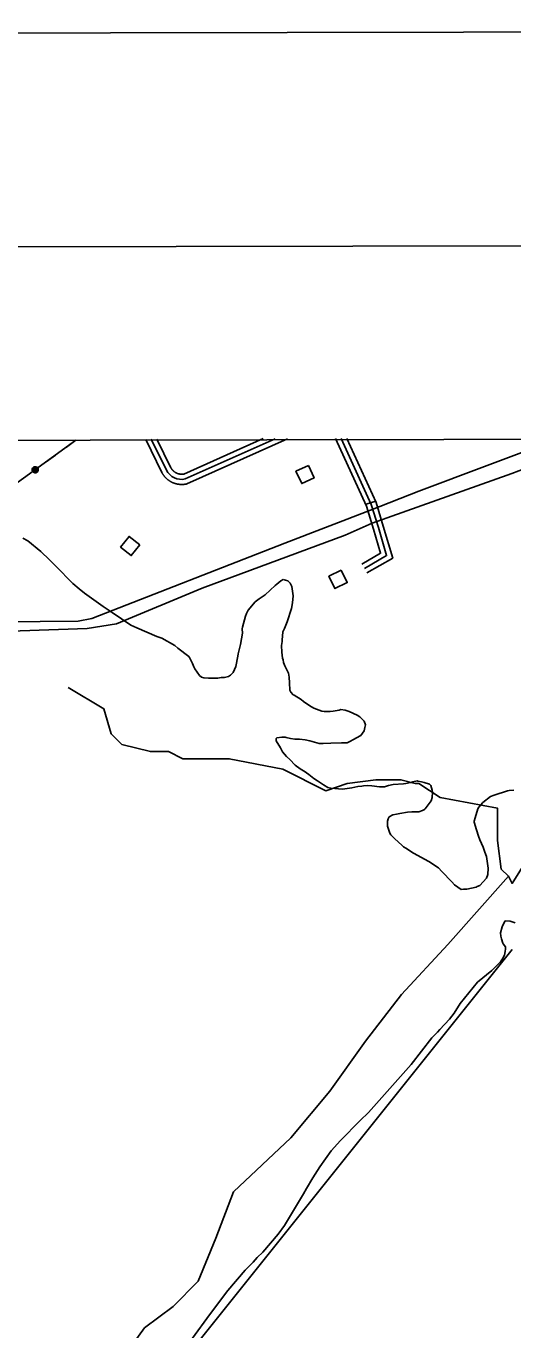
# Model space of a CAD drawing. Extents: x 3329332 to 3367211, y 631066 to 656469.
# Drawn here: x 3356006 to 3357430, y 652074 to 655886 of the extents above; entities that cross this region are included whole.
import ezdxf

# ---------------------------------------------------------------- set-up
doc = ezdxf.new("R2010")
doc.units = 0
for name, color, linetype in [('G-ANNO-NPLT', 7, 'Continuous'), ('V-ANNO-SYMB', 7, 'Continuous'), ('V-BLDG-OTLN', 7, 'Continuous'), ('V-GRID-FRAM', 7, 'Continuous'), ('V-ROAD-CNTR', 7, 'Continuous'), ('V-SITE-VEGE', 7, 'Continuous'), ('V-TOPO-SHOR', 7, 'Continuous'), ('V-UTIL-LINE', 7, 'Continuous')]:
    doc.layers.add(name, color=color, linetype=linetype)

msp = doc.modelspace()

# ---------------------------------------------------------------- linework, layer by layer
at = {"layer": 'G-ANNO-NPLT'}
msp.add_lwpolyline([(3329960.6, 631649.7), (3366627.2, 631719), (3366581.6, 655885.6), (3329915, 655816.3)], close=True, dxfattribs=at)
at = {"layer": 'V-ANNO-SYMB'}
msp.add_lwpolyline([(3332709.6, 632280), (3365792.7, 632342.5), (3365749.4, 655259), (3332666.3, 655196.5), (3332709.6, 632280)], dxfattribs=at)
at = {"layer": 'V-BLDG-OTLN'}
for points in [[(3356831.8, 654600.9), (3356795.4, 654584.3), (3356812.1, 654547.9), (3356848.4, 654564.6)], [(3356338.6, 654368.7), (3356307.3, 654393.6), (3356282.4, 654362.3), (3356313.6, 654337.4)], [(3356927.9, 654294.6), (3356891.9, 654277), (3356909.5, 654241.1), (3356945.5, 654258.7)]]:
    msp.add_lwpolyline(points, close=True, dxfattribs=at)
at = {"layer": 'V-GRID-FRAM'}
msp.add_lwpolyline([(3333429.9, 654632), (3364987.9, 654691.7), (3365030.2, 636507.7), (3333456.4, 636448), (3333429.9, 654632)], dxfattribs=at)
at = {"layer": 'V-ROAD-CNTR'}
msp.add_line((3357029.4, 654496.9), (3357000.8, 654488), dxfattribs=at)
for points in [[(3356355.8, 654676.9), (3356403, 654580.4), (3356403.6, 654579.2), (3356404.2, 654578.2), (3356404.8, 654577.2), (3356405.4, 654576.3), (3356406, 654575.3), (3356406.6, 654574.3), (3356407.3, 654573.4), (3356408, 654572.4), (3356408.7, 654571.5), (3356409.4, 654570.6), (3356410.1, 654569.7), (3356410.8, 654568.8), (3356411.6, 654567.9), (3356412.3, 654567.1), (3356413.1, 654566.3), (3356413.9, 654565.4), (3356414.7, 654564.6), (3356415.5, 654563.8), (3356416.4, 654563), (3356417.2, 654562.2), (3356418.1, 654561.5), (3356419, 654560.7), (3356419.8, 654560), (3356420.7, 654559.3), (3356421.7, 654558.6), (3356422.6, 654557.9), (3356423.5, 654557.2), (3356424.5, 654556.6), (3356425.5, 654555.9), (3356426.4, 654555.3), (3356427.4, 654554.8), (3356428.4, 654554.2), (3356429.4, 654553.6), (3356430.4, 654553.1), (3356431.4, 654552.5), (3356432.5, 654552), (3356433.5, 654551.5), (3356434.5, 654551.1), (3356435.6, 654550.6), (3356436.7, 654550.2), (3356437.7, 654549.7), (3356438.8, 654549.3), (3356439.9, 654549), (3356441, 654548.6), (3356442.1, 654548.3), (3356443.2, 654547.9), (3356444.3, 654547.6), (3356445.4, 654547.3), (3356446.5, 654547.1), (3356447.7, 654546.8), (3356448.8, 654546.6), (3356449.9, 654546.4), (3356451.1, 654546.2), (3356452.2, 654546.1), (3356453.3, 654545.9), (3356454.5, 654545.8), (3356455.6, 654545.7), (3356456.8, 654545.6), (3356457.9, 654545.5), (3356459.1, 654545.5), (3356460.2, 654545.4), (3356461.4, 654545.4), (3356462.5, 654545.4), (3356463.7, 654545.5), (3356464.8, 654545.5), (3356466, 654545.6), (3356467.1, 654545.7), (3356468.2, 654545.8), (3356469.4, 654545.9), (3356470.6, 654546.1), (3356471.7, 654546.3), (3356472.8, 654546.5), (3356473.9, 654546.7), (3356476.1, 654547.1), (3356771.1, 654679.2)], [(3356371.7, 654678.4), (3356416.3, 654587.3)], [(3356388.6, 654678.1), (3356429.6, 654594.2), (3356429.8, 654593.8), (3356430.1, 654593.3), (3356430.4, 654592.7), (3356430.8, 654592.2), (3356431.1, 654591.7), (3356431.5, 654591.2), (3356431.8, 654590.6), (3356432.2, 654590.2), (3356432.5, 654589.7), (3356432.9, 654589.2), (3356433.3, 654588.6), (3356433.7, 654588.2), (3356434.1, 654587.7), (3356434.5, 654587.3), (3356435, 654586.8), (3356435.4, 654586.3), (3356435.9, 654585.9), (3356436.3, 654585.4), (3356436.7, 654585), (3356437.2, 654584.6), (3356437.7, 654584.2), (3356438.2, 654583.8), (3356438.7, 654583.4), (3356439.1, 654583), (3356439.6, 654582.6), (3356440.2, 654582.2), (3356440.7, 654581.9), (3356441.2, 654581.5), (3356441.7, 654581.2), (3356442.2, 654580.8), (3356442.8, 654580.5), (3356443.3, 654580.2), (3356443.8, 654579.9), (3356444.4, 654579.6), (3356445, 654579.3), (3356445.5, 654579), (3356446.1, 654578.7), (3356446.7, 654578.5), (3356447.2, 654578.3), (3356447.8, 654578), (3356448.4, 654577.8), (3356449, 654577.6), (3356449.6, 654577.3), (3356450.2, 654577.2), (3356450.8, 654577), (3356451.4, 654576.8), (3356452, 654576.6), (3356452.6, 654576.5), (3356453.2, 654576.3), (3356453.8, 654576.2), (3356454.4, 654576.1), (3356455, 654576), (3356455.7, 654575.9), (3356456.3, 654575.8), (3356456.9, 654575.7), (3356457.5, 654575.6), (3356458.2, 654575.6), (3356458.8, 654575.5), (3356459.4, 654575.5), (3356460, 654575.5), (3356460.7, 654575.4), (3356461.3, 654575.4), (3356461.9, 654575.4), (3356462.5, 654575.5), (3356463.2, 654575.5), (3356463.8, 654575.5), (3356464.4, 654575.6), (3356465, 654575.6), (3356465.6, 654575.7), (3356466.3, 654575.8), (3356466.9, 654575.9), (3356467.5, 654576), (3356468.1, 654576.1), (3356466.9, 654575.9), (3356699.4, 654680)], [(3356471.5, 654561.5), (3356734.2, 654679.1)], [(3356911.1, 654679.4), (3357001.6, 654481.7), (3357022.2, 654414.9), (3357042.9, 654344.5), (3356988.2, 654312.9)], [(3356927.6, 654679.5), (3357015.6, 654487), (3357036.5, 654419.2), (3357060.6, 654337.4), (3356995.7, 654299.9)], [(3356944.1, 654679.5), (3357029.7, 654492.4), (3357050.9, 654423.5), (3357078.4, 654330.3), (3357003.2, 654286.9)]]:
    msp.add_lwpolyline(points, dxfattribs=at)
msp.add_arc((3356461.2, 654611.3), 50.9, 208.1758, 281.7315, dxfattribs=at)
at = {"layer": 'V-SITE-VEGE'}
for p, q in [((3355996.1, 654388.3), (3356010.5, 654380.9)), ((3356010.5, 654380.9), (3356048.5, 654349.3)), ((3356048.5, 654349.3), (3356074.1, 654325.2)), ((3356074.1, 654325.2), (3356092.5, 654306.3)), ((3356092.5, 654306.3), (3356142.7, 654255.8)), ((3356142.7, 654255.8), (3356161.2, 654240.1)), ((3356739, 654253.6), (3356751.6, 654263.8)), ((3356751.6, 654263.8), (3356757.9, 654267.9)), ((3356757.9, 654267.9), (3356771.3, 654263.6)), ((3356771.3, 654263.6), (3356778.5, 654257.2)), ((3356778.5, 654257.2), (3356783.6, 654246.8)), ((3356161.2, 654240.1), (3356176.6, 654227.4)), ((3356176.6, 654227.4), (3356231.1, 654188.4)), ((3356687.7, 654210.7), (3356705.5, 654222.9)), ((3356705.5, 654222.9), (3356734.9, 654250.5)), ((3356734.9, 654250.5), (3356739, 654253.6)), ((3356783.6, 654246.8), (3356787.4, 654219.8)), ((3356787.4, 654219.8), (3356785, 654199.1)), ((3356231.1, 654188.4), (3356240.4, 654183.1)), ((3356240.4, 654183.1), (3356257.8, 654171.4)), ((3356655.1, 654177.9), (3356676.2, 654202.5)), ((3356676.2, 654202.5), (3356687.7, 654210.7)), ((3356782.8, 654182.5), (3356769.8, 654144.3)), ((3356785, 654199.1), (3356782.8, 654182.5)), ((3356257.8, 654171.4), (3356312.3, 654134.5)), ((3356639, 654128.3), (3356647.7, 654160.4)), ((3356647.7, 654160.4), (3356650.9, 654168.6)), ((3356650.9, 654168.6), (3356655.1, 654177.9)), ((3356769.8, 654144.3), (3356762.3, 654124.7)), ((3356312.3, 654134.5), (3356329.9, 654125.9)), ((3356329.9, 654125.9), (3356388.7, 654101.4)), ((3356633.1, 654077.6), (3356638.7, 654110.7)), ((3356637.9, 654123.1), (3356639, 654128.3)), ((3356638.7, 654110.7), (3356637.9, 654123.1)), ((3356757, 654114.4), (3356754.6, 654090.6)), ((3356762.3, 654124.7), (3356757, 654114.4)), ((3356388.7, 654101.4), (3356403.1, 654096)), ((3356403.1, 654096), (3356441.2, 654074.8)), ((3356441.2, 654074.8), (3356449.4, 654066.4)), ((3356449.4, 654066.4), (3356482.3, 654042.1)), ((3356626.6, 654050.7), (3356633.1, 654077.6)), ((3356754.6, 654086.4), (3356753.4, 654075)), ((3356753.4, 654075), (3356754.2, 654055.3)), ((3356754.6, 654090.6), (3356754.6, 654086.4)), ((3356482.3, 654042.1), (3356484.4, 654040)), ((3356484.4, 654040), (3356492.4, 654022.3)), ((3356619.9, 654013.4), (3356625.5, 654043.4)), ((3356625.5, 654043.4), (3356626.6, 654050.7)), ((3356754.2, 654055.3), (3356756.1, 654037.7)), ((3356756.1, 654037.7), (3356758.1, 654032.4)), ((3356758.1, 654032.4), (3356759, 654025.2)), ((3356492.4, 654022.3), (3356496.5, 654011.9)), ((3356496.5, 654011.9), (3356499.5, 654006.6)), ((3356499.5, 654006.6), (3356512.7, 653986.8)), ((3356604, 653987.7), (3356611.4, 653995.9)), ((3356611.4, 653995.9), (3356619.9, 654013.4)), ((3356759, 654025.2), (3356763, 654014.8)), ((3356763, 654014.8), (3356773.1, 653993.9)), ((3356773.1, 653993.9), (3356774.1, 653987.7)), ((3356512.7, 653986.8), (3356518.9, 653982.5)), ((3356518.9, 653982.5), (3356526.1, 653980.4)), ((3356526.1, 653980.4), (3356539.6, 653979.2)), ((3356539.6, 653979.2), (3356566.6, 653978.8)), ((3356566.6, 653978.8), (3356577, 653980.8)), ((3356577, 653980.8), (3356586.3, 653980.7)), ((3356586.3, 653980.7), (3356597.7, 653983.6)), ((3356597.7, 653983.6), (3356604, 653987.7)), ((3356774.1, 653987.7), (3356775.1, 653982.5)), ((3356775.1, 653982.5), (3356776.9, 653965.8)), ((3356776.9, 653965.8), (3356777.7, 653944.1)), ((3356777.7, 653944.1), (3356780.7, 653937.8)), ((3356780.7, 653937.8), (3356786.9, 653930.5)), ((3356786.9, 653930.5), (3356790, 653929.4)), ((3356790, 653929.4), (3356810.6, 653916.7)), ((3356810.6, 653916.7), (3356817.7, 653911.4)), ((3356817.7, 653911.4), (3356836.3, 653898.7)), ((3356836.3, 653898.7), (3356847.6, 653891.3)), ((3356847.6, 653891.3), (3356871.3, 653882.7)), ((3356871.3, 653882.7), (3356877.5, 653881.6)), ((3356877.5, 653881.6), (3356895.2, 653881.4)), ((3356895.2, 653881.4), (3356904.5, 653882.3)), ((3356904.5, 653882.3), (3356922.2, 653885.2)), ((3356922.2, 653885.2), (3356926.3, 653887.2)), ((3356926.3, 653887.2), (3356939.8, 653886)), ((3356939.8, 653886), (3356951.2, 653881.7)), ((3356951.2, 653881.7), (3356974.9, 653871.1)), ((3356974.9, 653871.1), (3356982.1, 653865.8)), ((3356982.1, 653865.8), (3356988.2, 653860.5)), ((3356988.2, 653860.5), (3356995.4, 653853.2)), ((3356995.4, 653853.2), (3356998.4, 653842.8)), ((3356998.4, 653842.8), (3356997.2, 653834.5)), ((3356737.6, 653802.5), (3356737.5, 653796.2)), ((3356739.7, 653804.5), (3356737.6, 653802.5)), ((3356754.2, 653806.4), (3356739.7, 653804.5)), ((3356763.5, 653806.3), (3356754.2, 653806.4)), ((3356766.6, 653805.2), (3356763.5, 653806.3)), ((3356779.1, 653803), (3356766.6, 653805.2)), ((3356792.5, 653800.7), (3356779.1, 653803)), ((3356806, 653800.6), (3356792.5, 653800.7)), ((3356822.6, 653799.3), (3356806, 653800.6)), ((3356836, 653796.1), (3356822.6, 653799.3)), ((3356961.5, 653798.6), (3356955.3, 653794.6)), ((3356985.6, 653811.8), (3356961.5, 653798.6)), ((3356995.1, 653825.2), (3356985.6, 653811.8)), ((3356997.2, 653834.5), (3356995.1, 653825.2)), ((3356737.5, 653796.2), (3356749.7, 653775.4)), ((3356749.7, 653775.4), (3356755.8, 653763.9)), ((3356755.8, 653763.9), (3356768, 653750.2)), ((3356862.9, 653788.5), (3356836, 653796.1)), ((3356875.3, 653788.3), (3356862.9, 653788.5)), ((3356897.1, 653789.1), (3356875.3, 653788.3)), ((3356928.2, 653789.7), (3356897.1, 653789.1)), ((3356944.8, 653790.5), (3356928.2, 653789.7)), ((3356955.3, 653794.6), (3356944.8, 653790.5)), ((3356768, 653750.2), (3356777.3, 653741.8)), ((3356777.3, 653741.8), (3356792.6, 653725)), ((3356792.6, 653725), (3356796.7, 653721.9)), ((3356796.7, 653721.9), (3356811.1, 653712.4)), ((3356811.1, 653712.4), (3356819.3, 653707.1)), ((3356819.3, 653707.1), (3356832.7, 653697.6)), ((3356832.7, 653697.6), (3356848.1, 653686)), ((3356848.1, 653686), (3356858.4, 653678.6)), ((3356858.4, 653678.6), (3356875.9, 653667)), ((3356875.9, 653667), (3356888.2, 653659.5)), ((3356888.2, 653659.5), (3356897.5, 653657.4)), ((3356897.5, 653657.4), (3356931.7, 653654.9)), ((3356931.7, 653654.9), (3356958.8, 653658.7)), ((3356958.8, 653658.7), (3356976.4, 653662.6)), ((3356976.4, 653662.6), (3356987.9, 653663.5)), ((3356987.9, 653663.5), (3356993, 653664.5)), ((3356993, 653664.5), (3357003.4, 653665.4)), ((3357003.4, 653665.4), (3357016.9, 653664.2)), ((3357016.9, 653664.2), (3357039.7, 653661.8)), ((3357039.7, 653661.8), (3357054.2, 653661.6)), ((3357054.2, 653661.6), (3357065.7, 653665.6)), ((3357065.7, 653665.6), (3357080.2, 653668.6)), ((3357080.2, 653668.6), (3357110.3, 653670.3)), ((3357110.3, 653670.3), (3357116.5, 653671.2)), ((3357116.5, 653671.2), (3357130.1, 653674.2)), ((3357130.1, 653674.2), (3357137.4, 653676.1)), ((3357137.4, 653676.1), (3357149.8, 653679.1)), ((3357149.8, 653679.1), (3357151.9, 653678)), ((3357151.9, 653678), (3357162.2, 653675.8)), ((3357162.2, 653675.8), (3357170.5, 653673.7)), ((3357170.5, 653673.7), (3357186, 653669.3)), ((3357186, 653669.3), (3357190.1, 653665.1)), ((3357190.1, 653665.1), (3357194.1, 653651.6)), ((3357195, 653645.3), (3357193.8, 653629.8)), ((3357194.1, 653651.6), (3357195, 653645.3)), ((3357375.4, 653636.9), (3357413.9, 653649.9)), ((3357413.9, 653649.9), (3357419.1, 653650.8)), ((3357419.1, 653650.8), (3357432.6, 653651.7)), ((3357190.6, 653620.5), (3357173.7, 653596.9)), ((3357193.8, 653629.8), (3357190.6, 653620.5)), ((3357330.4, 653602.2), (3357341.9, 653615.5)), ((3357341.9, 653615.5), (3357365, 653632.9)), ((3357365, 653632.9), (3357375.4, 653636.9)), ((3357067.6, 653573.3), (3357065.5, 653568.1)), ((3357079.1, 653579.4), (3357067.6, 653573.3)), ((3357089.5, 653581.3), (3357079.1, 653579.4)), ((3357098.9, 653583.3), (3357089.5, 653581.3)), ((3357121.7, 653587.1), (3357098.9, 653583.3)), ((3357134.2, 653588), (3357121.7, 653587.1)), ((3357146.6, 653587.9), (3357134.2, 653588)), ((3357154.9, 653588.8), (3357146.6, 653587.9)), ((3357165.3, 653591.8), (3357154.9, 653588.8)), ((3357171.6, 653594.8), (3357165.3, 653591.8)), ((3357173.7, 653596.9), (3357171.6, 653594.8)), ((3357316.4, 653560.9), (3357319.6, 653571.2)), ((3357319.6, 653571.2), (3357327.2, 653597)), ((3357327.2, 653597), (3357330.4, 653602.2)), ((3357063.3, 653560.9), (3357063.1, 653546.4)), ((3357063.1, 653546.4), (3357070.1, 653525.6)), ((3357065.5, 653568.1), (3357063.3, 653560.9)), ((3357316.3, 653557.8), (3357316.4, 653560.9)), ((3357323.3, 653535.9), (3357316.3, 653557.8)), ((3357329.3, 653517.1), (3357323.3, 653535.9)), ((3357070.1, 653525.6), (3357073.2, 653521.4)), ((3357073.2, 653521.4), (3357084.5, 653509.8)), ((3357084.5, 653509.8), (3357105, 653490.9)), ((3357333.3, 653506.7), (3357329.3, 653517.1)), ((3357343.4, 653484.8), (3357333.3, 653506.7)), ((3357105, 653490.9), (3357110.1, 653485.7)), ((3357110.1, 653485.7), (3357117.3, 653482.5)), ((3357117.3, 653482.5), (3357138.9, 653467.7)), ((3357138.9, 653467.7), (3357184.2, 653443.2)), ((3357348.4, 653470.2), (3357343.4, 653484.8)), ((3357352.4, 653457.7), (3357348.4, 653470.2)), ((3357358.2, 653423.4), (3357352.4, 653457.7)), ((3357184.2, 653443.2), (3357212, 653424.2)), ((3357212, 653424.2), (3357222.2, 653413.7)), ((3357356.9, 653404.8), (3357358.2, 653423.4)), ((3357222.2, 653413.7), (3357251.9, 653383.3)), ((3357251.9, 653383.3), (3357259.1, 653374.9)), ((3357333.7, 653372.9), (3357352.7, 653394.5)), ((3357352.7, 653394.5), (3357356.9, 653404.8)), ((3357259.1, 653374.9), (3357278.6, 653361.2)), ((3357278.6, 653361.2), (3357285.9, 653362.1)), ((3357285.9, 653362.1), (3357295.2, 653362)), ((3357295.2, 653362), (3357322.3, 653367.9)), ((3357322.3, 653367.9), (3357325.4, 653369.9)), ((3357325.4, 653369.9), (3357333.7, 653372.9)), ((3357404.3, 653264.7), (3357399, 653252.3)), ((3357407.5, 653269.8), (3357404.3, 653264.7)), ((3357422, 653268.6), (3357407.5, 653269.8)), ((3357436.5, 653264.3), (3357422, 653268.6)), ((3357399, 653252.3), (3357393.6, 653234.7)), ((3357393.6, 653234.7), (3357394.5, 653224.4)), ((3357394.5, 653224.4), (3357396.5, 653217.1)), ((3357396.5, 653217.1), (3357400.5, 653204.6)), ((3357400.5, 653204.6), (3357401.5, 653202.5)), ((3357401.5, 653202.5), (3357408.6, 653194.1)), ((3357408.5, 653187.9), (3357407.4, 653179.6)), ((3357408.6, 653194.1), (3357408.5, 653187.9)), ((3357393.6, 653149.7), (3357368.3, 653124.1)), ((3357399.9, 653159), (3357393.6, 653149.7)), ((3357405.2, 653169.3), (3357399.9, 653159)), ((3357407.4, 653179.6), (3357405.2, 653169.3)), ((3357368.3, 653124.1), (3357326.4, 653090.4)), ((3357326.4, 653090.4), (3357275.9, 653027.7)), ((3357257.9, 653000), (3357244.2, 652982.5)), ((3357275.9, 653027.7), (3357257.9, 653000)), ((3357244.2, 652982.5), (3357216.8, 652951.7)), ((3357192.7, 652927.2), (3357132.6, 652850.1)), ((3357194.8, 652929.2), (3357192.7, 652927.2)), ((3357209.5, 652944.6), (3357194.8, 652929.2)), ((3357216.8, 652951.7), (3357209.5, 652944.6)), ((3357132.6, 652850.1), (3357007.4, 652709.6)), ((3357007.4, 652709.6), (3356983.3, 652686)), ((3356983.3, 652686), (3356925.5, 652627.6)), ((3356925.5, 652627.6), (3356898.2, 652596.9)), ((3356898.2, 652596.9), (3356865.4, 652550.6)), ((3356865.4, 652550.6), (3356844.3, 652518.7)), ((3356844.3, 652518.7), (3356826.3, 652486.8)), ((3356817.8, 652471.3), (3356761.7, 652378.7)), ((3356826.3, 652486.8), (3356817.8, 652471.3)), ((3356743.7, 652354), (3356698.5, 652300.7)), ((3356761.7, 652378.7), (3356743.7, 652354)), ((3356681.7, 652285.3), (3356670.1, 652272)), ((3356698.5, 652300.7), (3356681.7, 652285.3)), ((3356647, 652248.4), (3356596.5, 652188.9)), ((3356654.4, 652256.6), (3356647, 652248.4)), ((3356670.1, 652272), (3356654.4, 652256.6)), ((3356596.5, 652188.9), (3356542.7, 652118)), ((3356542.7, 652118), (3356493.1, 652049.1))]:
    msp.add_line(p, q, dxfattribs=at)
at = {"layer": 'V-TOPO-SHOR'}
msp.add_line((3356221.7, 651679.2), (3357427.8, 653185.6), dxfattribs=at)
for points in [[(3353422.7, 654127.2), (3353529.4, 654130), (3354393.2, 654137), (3354718.5, 654140.3), (3354937.1, 654138), (3355443.7, 654141.6), (3355824.9, 654142.4), (3356158.2, 654145.7), (3356198.2, 654153.7), (3356763, 654373.4), (3357013.4, 654469.9), (3357154.6, 654526.1), (3357554.3, 654676.2)], [(3357692.9, 654679.1), (3357426.5, 654577.3), (3357018.8, 654432.6), (3356938.9, 654397.7), (3356520.6, 654242.3), (3356270.2, 654137.9), (3356184.9, 654124.4), (3355707.7, 654107.5), (3355467.8, 654093.7), (3355430.5, 654077.6), (3355414.5, 654077.6), (3355385.1, 654093.5), (3355129.1, 654103.7), (3354739.9, 654103), (3354701.3, 654084.1), (3354670.6, 654084.2), (3354649.2, 654097.5), (3354555.9, 654108), (3354433.3, 654099.7), (3353972, 654096.2), (3353468.5, 654090.3)], [(3356128.8, 653952.2), (3356233.6, 653889.6), (3356254.6, 653816.4), (3356286.1, 653785.1), (3356369.8, 653764.3), (3356422.2, 653764.4), (3356464.1, 653743.5), (3356505.9, 653743.6), (3356558.2, 653743.7), (3356600.1, 653743.8), (3356757.1, 653712.7), (3356882.8, 653650.2), (3356945.5, 653671.2), (3357029.2, 653681.8), (3357102.5, 653682), (3357144.4, 653671.6), (3357154.8, 653671.6), (3357217.7, 653629.9), (3357385.2, 653598.8), (3357385.4, 653504.6), (3357396, 653420.9), (3357417, 653400), (3357427.5, 653379.1), (3357500.5, 653494.4)], [(3357417, 653400), (3357239.4, 653200.9), (3357103.7, 653054.1), (3356999.3, 652917.9), (3356894.9, 652771.2), (3356780.1, 652634.9), (3356612.9, 652477.6), (3356560.9, 652341.5), (3356508.8, 652215.8), (3356435.7, 652142.5), (3356352.1, 652079.5), (3356299.9, 652006.2), (3356185, 651880.4), (3355725.8, 651230.7), (3355214.4, 650528.6), (3354233.1, 649292)]]:
    msp.add_lwpolyline(points, dxfattribs=at)
at = {"layer": 'V-UTIL-LINE'}
for points in [[(3350907.4, 647512.6), (3351123.8, 647854.3), (3351520.9, 648463.4), (3352203.2, 649518), (3352530.5, 650189.6), (3353068.7, 651025.4), (3353558.4, 651771), (3353953.6, 652384.6), (3354349.4, 652988.5), (3354829.6, 653717.3), (3355620.1, 654289.6), (3356151.7, 654675)], [(3356124.1, 654655), (3356151.6, 654674.9)], [(3356151.7, 654675), (3356151.7, 654675)], [(3356064.2, 654611.5), (3356091.7, 654631.5)], [(3356032.6, 654588.6), (3356029.9, 654589.6), (3356030.5, 654587.3), (3356033.1, 654586.5), (3356035.3, 654588.5), (3356033.4, 654591.3), (3356028.8, 654592.2), (3356026.7, 654588.4), (3356028.4, 654583.9), (3356032.9, 654582.9), (3356037, 654584.7), (3356038.2, 654589.4), (3356035.2, 654594), (3356027.3, 654595.9), (3356024.9, 654593.3), (3356023.7, 654590), (3356023.8, 654586.5), (3356025.3, 654583.3), (3356027.9, 654581), (3356031.2, 654579.7), (3356034.7, 654579.9), (3356037.9, 654581.3), (3356040.2, 654583.9), (3356041.5, 654587.2), (3356041.3, 654590.7), (3356039.9, 654593.9), (3356037.3, 654596.3), (3356034, 654597.5), (3356030.5, 654597.4), (3356027.3, 654595.9)]]:
    msp.add_lwpolyline(points, dxfattribs=at)

doc.saveas('drawing.dxf')
